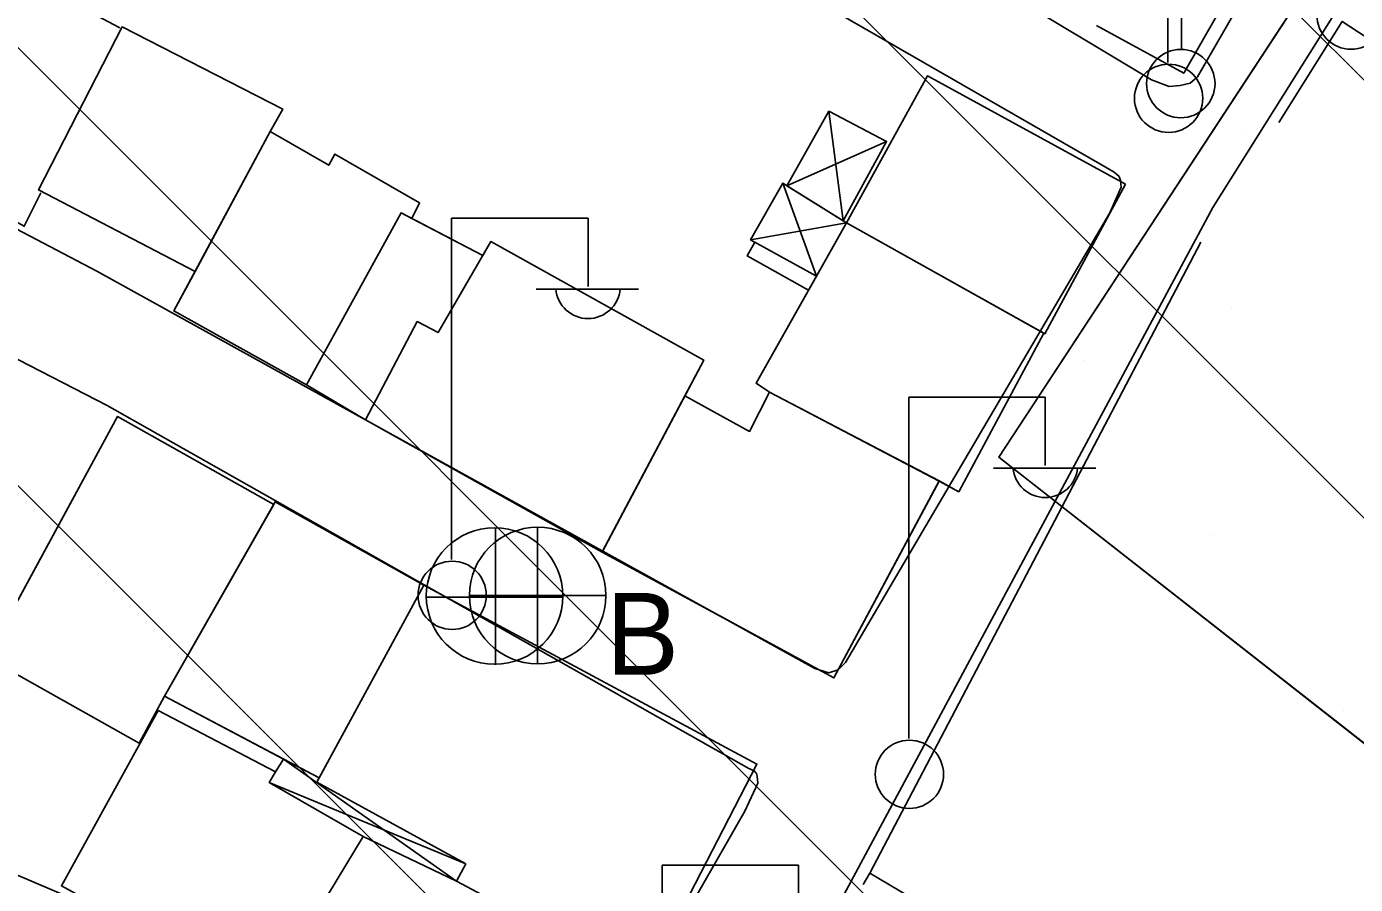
# Model space of a CAD drawing. Extents: x 417995 to 421451, y 4454518 to 4458015.
# Drawn here: x 420822.5 to 420890.6, y 4457208.7 to 4457252.7 of the extents above; entities that cross this region are included whole.
import ezdxf

# ---------------------------------------------------------------- set-up
doc = ezdxf.new("R2010")
doc.units = 0
for name, color, linetype in [('ADA', 7, 'Continuous'), ('B_Mesken', 7, 'Continuous'), ('B_Sundurma', 7, 'Continuous'), ('B_Teras', 7, 'Continuous'), ('Default', 7, 'Continuous'), ('PL_AYA_PARK_DINLENME', 7, 'Continuous'), ('PL_KON_MEV_250', 7, 'Continuous'), ('S_Elektrik_Diregi', 7, 'Continuous'), ('S_Rogar_Kapagi', 7, 'Continuous'), ('S_Rogar_Kapagi_Buski', 7, 'Continuous'), ('S_Telefon_Diregi', 7, 'Continuous'), ('Sinir_Duvar_tek_tarafa_ait', 7, 'Continuous'), ('SN_TR_SIVILASMA', 7, 'Continuous'), ('TR_ORTAYOGUNKONUT', 7, 'Continuous'), ('TR_PARKALANI', 7, 'Continuous'), ('Yol_Sose', 7, 'Continuous')]:
    doc.layers.add(name, color=color, linetype=linetype)

# ---------------------------------------------------------------- blocks, each defined once
blk = doc.blocks.new('POINT_DISPLAY')
at = {"layer": 'Default'}
blk.add_line((0, 0), (0, 0), dxfattribs=at)

msp = doc.modelspace()

# ---------------------------------------------------------------- linework, layer by layer
at = {"layer": 'ADA'}
for p, q in [((420903.381, 4457278.009), (420872.316, 4457230.594)), ((420872.316, 4457230.594), (420944.693, 4457173.866))]:
    msp.add_line(p, q, dxfattribs=at)
at = {"layer": 'B_Mesken'}
for points in [[(420831.102, 4457240.116), (420823.077, 4457244.296), (420827.369, 4457252.661), (420835.601, 4457248.446), (420834.959, 4457247.289)], [(420831.102, 4457240.116), (420823.077, 4457244.296), (420827.369, 4457252.661), (420835.601, 4457248.446), (420834.959, 4457247.289)], [(420878.796, 4457244.595), (420868.651, 4457250.149), (420864.505, 4457242.613), (420874.67, 4457236.922)], [(420878.796, 4457244.595), (420874.67, 4457236.922), (420874.614, 4457236.954), (420864.505, 4457242.613), (420868.651, 4457250.149)], [(420842.217, 4457242.832), (420842.611, 4457243.635), (420838.275, 4457246.141), (420837.956, 4457245.566), (420834.959, 4457247.289), (420830.013, 4457238.091), (420836.812, 4457234.297), (420841.666, 4457243.12)], [(420842.217, 4457242.832), (420841.666, 4457243.12), (420836.812, 4457234.297), (420830.013, 4457238.091), (420831.102, 4457240.116), (420834.959, 4457247.289), (420837.956, 4457245.566), (420838.275, 4457246.141), (420842.611, 4457243.635)], [(420845.847, 4457240.938), (420841.666, 4457243.12), (420836.812, 4457234.297), (420839.835, 4457232.517), (420851.971, 4457225.732), (420857.184, 4457235.577), (420846.266, 4457241.662)], [(420842.217, 4457242.832), (420845.847, 4457240.938), (420846.266, 4457241.662), (420857.184, 4457235.577), (420856.21, 4457233.739), (420851.971, 4457225.733), (420839.835, 4457232.517), (420836.812, 4457234.297), (420841.666, 4457243.12)], [(420874.614, 4457236.954), (420870.257, 4457228.826), (420869.25, 4457229.373), (420860.549, 4457233.936), (420859.862, 4457234.387), (420864.505, 4457242.613)], [(420874.614, 4457236.954), (420870.257, 4457228.826), (420869.25, 4457229.374), (420860.549, 4457233.936), (420859.862, 4457234.387), (420862.964, 4457239.883), (420864.505, 4457242.613)], [(420856.21, 4457233.739), (420859.527, 4457231.919), (420860.549, 4457233.936), (420869.25, 4457229.373), (420863.856, 4457219.278), (420851.971, 4457225.732)], [(420856.21, 4457233.739), (420859.527, 4457231.919), (420860.549, 4457233.936), (420869.25, 4457229.374), (420863.856, 4457219.278), (420851.971, 4457225.733)], [(420835.134, 4457228.164), (420827.128, 4457232.688), (420820.407, 4457220.327), (420828.23, 4457215.936), (420829.536, 4457218.34)], [(420835.134, 4457228.164), (420829.536, 4457218.34), (420828.23, 4457215.937), (420820.407, 4457220.327), (420820.9, 4457221.234), (420827.128, 4457232.688)], [(420837.465, 4457214.149), (420829.536, 4457218.34), (420835.215, 4457228.306), (420842.826, 4457224.031)], [(420842.826, 4457224.031), (420837.466, 4457214.15), (420835.644, 4457215.112), (420829.536, 4457218.34), (420835.134, 4457228.164), (420835.215, 4457228.306)], [(420842.826, 4457224.031), (420859.911, 4457214.854), (420854.156, 4457203.706), (420844.506, 4457208.846), (420844.976, 4457209.734), (420837.347, 4457213.931)], [(420844.506, 4457208.846), (420844.976, 4457209.734), (420837.347, 4457213.931), (420837.466, 4457214.15), (420842.826, 4457224.031), (420859.911, 4457214.854), (420854.156, 4457203.706)], [(420829.204, 4457217.598), (420824.248, 4457208.613), (420834.73, 4457202.889), (420839.719, 4457211.148), (420834.905, 4457213.917), (420835.229, 4457214.463)], [(420829.204, 4457217.598), (420835.229, 4457214.463), (420834.905, 4457213.917), (420839.719, 4457211.148), (420834.73, 4457202.889), (420824.249, 4457208.613)]]:
    msp.add_lwpolyline(points, close=True, dxfattribs=at)
at = {"layer": 'B_Sundurma'}
for p, q in [((420863.599, 4457248.331), (420864.333, 4457242.719)), ((420861.443, 4457244.507), (420866.559, 4457246.784)), ((420861.229, 4457244.639), (420862.964, 4457239.883)), ((420864.505, 4457242.613), (420859.583, 4457241.736)), ((420844.506, 4457208.846), (420835.644, 4457215.112)), ((420834.905, 4457213.917), (420844.976, 4457209.734))]:
    msp.add_line(p, q, dxfattribs=at)
for points in [[(420861.443, 4457244.507), (420863.599, 4457248.331), (420866.559, 4457246.784), (420864.333, 4457242.719)], [(420861.444, 4457244.507), (420863.599, 4457248.331), (420866.559, 4457246.784), (420864.333, 4457242.719)], [(420864.505, 4457242.613), (420861.229, 4457244.639), (420859.583, 4457241.736), (420862.964, 4457239.883)], [(420861.444, 4457244.507), (420864.333, 4457242.719), (420864.505, 4457242.613), (420862.964, 4457239.883), (420859.583, 4457241.736), (420861.229, 4457244.639)], [(420844.506, 4457208.846), (420839.719, 4457211.148), (420834.905, 4457213.917), (420835.229, 4457214.463), (420835.644, 4457215.112), (420837.465, 4457214.149), (420837.347, 4457213.931), (420844.976, 4457209.734)], [(420837.466, 4457214.15), (420837.347, 4457213.931), (420844.976, 4457209.734), (420844.506, 4457208.846), (420839.719, 4457211.148), (420834.905, 4457213.917), (420835.229, 4457214.463), (420835.644, 4457215.112)]]:
    msp.add_lwpolyline(points, close=True, dxfattribs=at)
at = {"layer": 'B_Teras'}
msp.add_lwpolyline([(420857.184, 4457235.577), (420851.971, 4457225.732), (420839.835, 4457232.517), (420842.489, 4457237.548), (420843.557, 4457236.981), (420846.266, 4457241.662)], close=True, dxfattribs=at)
at = {"layer": 'PL_AYA_PARK_DINLENME'}
msp.add_lwpolyline([(420903.381, 4457278.009), (420983.816, 4457218.857), (420944.693, 4457173.866), (420872.316, 4457230.594)], close=True, dxfattribs=at)
at = {"layer": 'PL_KON_MEV_250'}
msp.add_lwpolyline([(420889.99, 4457087.266), (421072.135, 4457194.358), (421055.364, 4457228.469), (421058.15, 4457230.594), (421038.588, 4457256.024), (420983.816, 4457218.857), (420944.693, 4457173.866), (420931.403, 4457184.282), (420872.316, 4457230.594), (420903.381, 4457278.009), (420946.649, 4457344.05), (420907.527, 4457385.129), (421002.059, 4457448.836)], dxfattribs=at)
at = {"layer": 'S_Elektrik_Diregi'}
for p, q in [((420880.978, 4457250.832), (420880.978, 4457268.332)), ((420844.248, 4457225.346), (420844.248, 4457242.847)), ((420844.248, 4457242.847), (420851.248, 4457242.847)), ((420851.248, 4457239.347), (420851.248, 4457242.847)), ((420848.588, 4457239.207), (420853.838, 4457239.207)), ((420867.688, 4457216.169), (420867.688, 4457233.669)), ((420867.688, 4457233.669), (420874.688, 4457233.669)), ((420874.688, 4457230.169), (420874.688, 4457233.669)), ((420872.028, 4457230.029), (420877.278, 4457230.029)), ((420855.045, 4457192.17), (420855.045, 4457209.67)), ((420855.045, 4457209.67), (420862.045, 4457209.67)), ((420862.045, 4457206.17), (420862.045, 4457209.67))]:
    msp.add_line(p, q, dxfattribs=at)
for centre in [(420890.37, 4457253.265), (420881.014, 4457248.997), (420844.284, 4457223.511), (420867.724, 4457214.333)]:
    msp.add_circle(centre, 1.75, dxfattribs=at)
for centre in [(420851.249, 4457239.359), (420874.688, 4457230.182)]:
    msp.add_arc(centre, 1.658, 184.83843, 355.14641, dxfattribs=at)
at = {"layer": 'S_Rogar_Kapagi'}
for p, q in [((420846.51, 4457219.949), (420846.51, 4457226.949)), ((420842.94, 4457223.414), (420849.94, 4457223.414))]:
    msp.add_line(p, q, dxfattribs=at)
msp.add_circle((420846.457, 4457223.477), 3.5, dxfattribs=at)
at = {"layer": 'S_Rogar_Kapagi_Buski'}
for p, q in [((420848.666, 4457227.001), (420848.666, 4457220.001)), ((420845.166, 4457223.501), (420852.166, 4457223.501))]:
    msp.add_line(p, q, dxfattribs=at)
msp.add_circle((420848.666, 4457223.501), 3.5, dxfattribs=at)
at = {"layer": 'S_Telefon_Diregi'}
msp.add_line((420881.674, 4457251.503), (420881.674, 4457269.003), dxfattribs=at)
msp.add_circle((420881.639, 4457249.753), 1.754, dxfattribs=at)
at = {"layer": 'Sinir_Duvar_tek_tarafa_ait'}
for points in [[(420889.576, 4457263.871), (420881.791, 4457250.288), (420877.324, 4457252.727)], [(420810.088, 4457261.705), (420827.253, 4457252.609)], [(420886.659, 4457247.757), (420889.918, 4457252.938), (420893.992, 4457250.272)], [(420823.195, 4457244.143), (420822.346, 4457242.439), (420804.792, 4457252.123), (420804.938, 4457252.437)], [(420862.558, 4457239.164), (420859.412, 4457240.915), (420859.796, 4457241.619)], [(420865.69, 4457209.26), (420882.672, 4457241.612)], [(420865.35, 4457208.685), (420865.69, 4457209.26), (420881.703, 4457199.768), (420880.372, 4457197.518)]]:
    msp.add_lwpolyline(points, dxfattribs=at)
at = {"layer": 'SN_TR_SIVILASMA'}
for p, q in [((421284.836, 4456766.317), (420264.732, 4457786.421)), ((421285.067, 4456788.536), (420287.422, 4457786.181)), ((421285.531, 4456832.974), (420332.804, 4457785.701)), ((421285.763, 4456855.193), (420355.494, 4457785.461))]:
    msp.add_line(p, q, dxfattribs=at)
at = {"layer": 'TR_ORTAYOGUNKONUT'}
msp.add_lwpolyline([(420889.99, 4457087.266), (421072.135, 4457194.358), (421055.364, 4457228.469), (421058.15, 4457230.594), (421038.588, 4457256.024), (420983.816, 4457218.857), (420944.693, 4457173.866), (420931.403, 4457184.282), (420872.316, 4457230.594), (420903.381, 4457278.009), (420946.649, 4457344.05), (420907.527, 4457385.129), (421002.059, 4457448.836)], dxfattribs=at)
at = {"layer": 'Yol_Sose'}
for points in [[(420848.466, 4457305.914), (420894.715, 4457276.578), (420896.063, 4457275.803), (420896.424, 4457275.49), (420896.573, 4457275.377), (420896.633, 4457275.18), (420896.648, 4457274.94), (420896.594, 4457274.551), (420882.492, 4457250.093), (420882.114, 4457249.777), (420881.611, 4457249.66), (420881.045, 4457249.61), (420880.141, 4457249.937), (420849.073, 4457268.596)], [(420864.107, 4457207.666), (420883.28, 4457243.403), (420890.486, 4457254.899), (420902.087, 4457272.131), (420902.319, 4457272.2), (420902.593, 4457272.201), (420926.244, 4457256.06), (420925.422, 4457254.833)], [(420845.9, 4457263.831), (420877.609, 4457245.569), (420878.229, 4457245.205), (420878.484, 4457244.981), (420878.543, 4457244.784), (420878.577, 4457244.435), (420877.998, 4457243.124), (420864.456, 4457220.065), (420864.076, 4457219.684), (420863.594, 4457219.544), (420862.883, 4457219.759), (420826.059, 4457240.132)], [(420826.059, 4457240.132), (420804.361, 4457251.509)], [(420795.919, 4457249.032), (420826.588, 4457233.249)], [(420826.588, 4457233.249), (420859.5, 4457214.625), (420859.758, 4457214.51), (420859.885, 4457214.376), (420859.924, 4457214.245), (420859.958, 4457213.874), (420859.288, 4457212.436), (420851.963, 4457199.631), (420851.536, 4457199.099), (420851.136, 4457198.784), (420850.652, 4457198.558), (420850.104, 4457198.377), (420849.341, 4457198.288), (420848.388, 4457198.401), (420847.286, 4457198.625), (420837.422, 4457202.583)], [(420804.976, 4457216.403), (420837.422, 4457202.583)]]:
    msp.add_lwpolyline(points, dxfattribs=at)

# ---------------------------------------------------------------- block references
at = {"layer": 'TR_PARKALANI', "xscale": 0.1, "yscale": 0.10000000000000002}
for p in [(420884.781, 4457247.143), (420884.262, 4457238.258), (420876.669, 4457235.559), (420883.33, 4457226.579), (420881.657, 4457223.486), (420889.99, 4457217.599)]:
    msp.add_blockref('POINT_DISPLAY', p, dxfattribs=at)

# ---------------------------------------------------------------- texts
at = {"layer": 'S_Rogar_Kapagi_Buski'}
msp.add_text('B', height=4.2, dxfattribs=at).set_placement((420852.166, 4457219.437))

doc.saveas('drawing.dxf')
